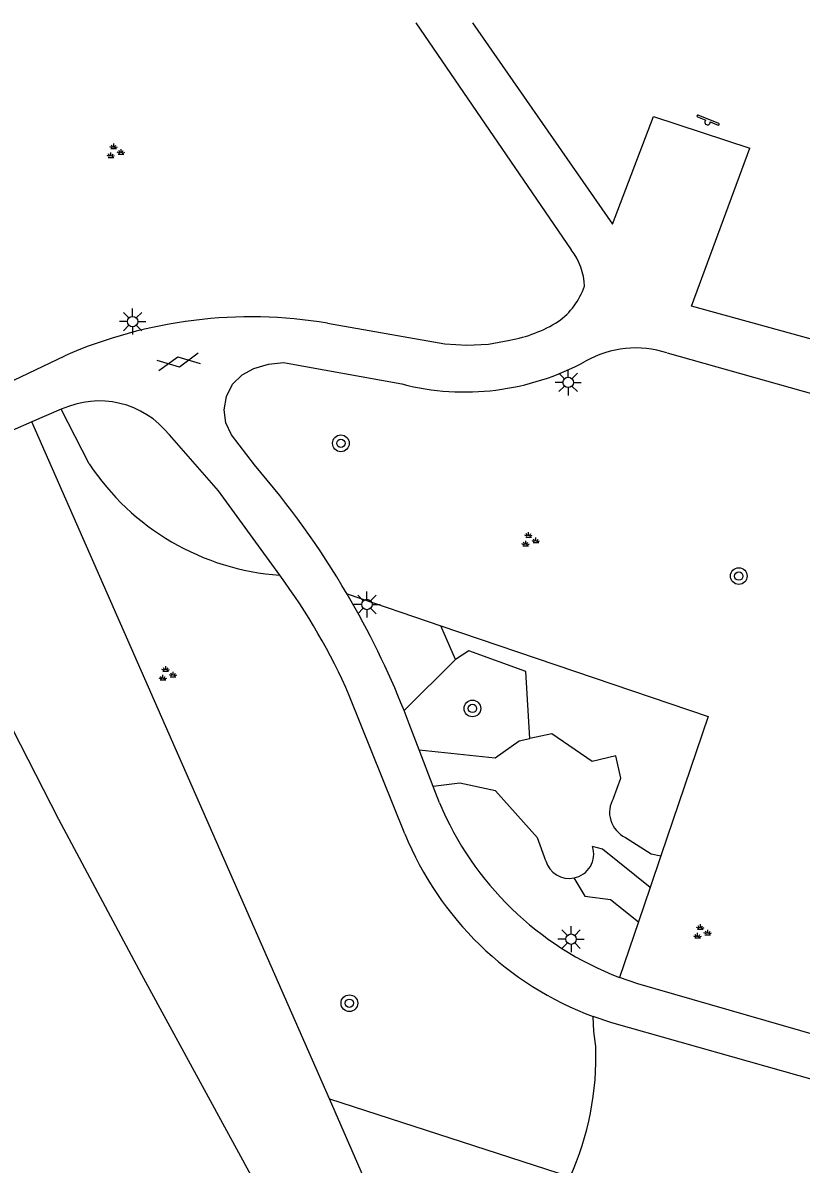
# Model space of a CAD drawing. Extents: x 137999 to 141000, y 397500 to 400501.
# Drawn here: x 138401.3 to 138438.6, y 400445.4 to 400500 of the extents above; entities that cross this region are included whole.
import ezdxf

# ---------------------------------------------------------------- set-up
doc = ezdxf.new("R2010")
doc.units = 0
for name, color, linetype in [('gg-afsc-hekwerk', 7, 'Continuous'), ('gg-knt-onverhard', 7, 'Continuous'), ('gg-knt-verharding', 7, 'Continuous'), ('gt-grn-groengrens', 7, 'Continuous'), ('gt-symb-boom', 7, 'Continuous'), ('gt-symb-gesloten verharding', 7, 'Continuous'), ('gt-symb-groenvak', 7, 'Continuous'), ('gt-symb-lichtmast', 7, 'Continuous'), ('gt-symb-speelvoorziening', 7, 'Continuous')]:
    doc.layers.add(name, color=color, linetype=linetype)

# ---------------------------------------------------------------- blocks, each defined once
blk = doc.blocks.new('gt0-GRVAK')
at = {"layer": 'gt-symb-groenvak'}
for p, q in [((-0.11, 0.189), (-0.228, 0.24)), ((-0.182, 0.153), (0.088, 0.153)), ((-0.091, 0.211), (-0.156, 0.322)), ((-0.047, 0.214), (-0.047, 0.393)), ((-0.004, 0.211), (0.061, 0.322)), ((0.015, 0.189), (0.133, 0.24)), ((0.262, -0.052), (0.197, 0.059)), ((0.305, -0.049), (0.305, 0.13)), ((0.349, -0.052), (0.414, 0.059)), ((-0.245, -0.228), (-0.363, -0.177)), ((-0.318, -0.264), (-0.047, -0.264)), ((-0.226, -0.206), (-0.291, -0.095)), ((-0.183, -0.203), (-0.183, -0.024)), ((-0.139, -0.206), (-0.074, -0.095)), ((-0.12, -0.228), (-0.002, -0.177)), ((0.243, -0.074), (0.125, -0.023)), ((0.17, -0.11), (0.441, -0.11)), ((0.368, -0.074), (0.486, -0.023))]:
    blk.add_line(p, q, dxfattribs=at)
blk = doc.blocks.new('gt0-SV')
at = {"layer": 'gt-symb-speelvoorziening'}
for p, q in [((-0.477, 0.255), (-0.08, 0.096)), ((0.542, -0.076), (-0.449, 0.324)), ((0.125, 0.014), (0.515, -0.143))]:
    blk.add_line(p, q, dxfattribs=at)
for centre, radius, start, end in [((-0.466, 0.291), 0.0369, 63.6251, 252.6602), ((-0.002, -0.005), 0.128, 127.6866, 8.5986), ((0.531, -0.111), 0.0363, 243.5085, 72.5436)]:
    blk.add_arc(centre, radius, start, end, dxfattribs=at)
blk = doc.blocks.new('gt0-BOOM')
at = {"layer": 'gt-symb-boom'}
for radius in [0.4, 0.2]:
    blk.add_circle((0, 0), radius, dxfattribs=at)
blk = doc.blocks.new('gt0-LMAST')
at = {"layer": 'gt-symb-lichtmast'}
for p, q in [((-0.005, 0.246), (-0.005, 0.621)), ((-0.182, 0.173), (-0.447, 0.438)), ((0.172, 0.173), (0.437, 0.438)), ((-0.255, -0.004), (-0.63, -0.004)), ((-0.182, -0.181), (-0.447, -0.446)), ((-0.005, -0.254), (-0.005, -0.629)), ((0.437, -0.446), (0.172, -0.181)), ((0.245, -0.004), (0.62, -0.004))]:
    blk.add_line(p, q, dxfattribs=at)
blk.add_circle((-0.005, -0.004), 0.25, dxfattribs=at)
blk = doc.blocks.new('gt0-GESVH1')
at = {"layer": 'gt-symb-gesloten verharding'}
for p, q in [((-0.992, -0.261), (0.008, 0.239)), ((0.008, -0.261), (-0.992, 0.239)), ((0.008, 0.239), (1.008, -0.261)), ((1.008, 0.239), (0.008, -0.261))]:
    blk.add_line(p, q, dxfattribs=at)

msp = doc.modelspace()

# ---------------------------------------------------------------- linework, layer by layer
at = {"layer": 'gg-afsc-hekwerk'}
for points in [[(138387.076, 400473.814), (138394.965, 400477.65), (138403.037, 400461.897), (138406.999, 400454.467)], [(138406.999, 400454.467), (138419.674, 400431.182), (138418.07, 400430.326)]]:
    msp.add_lwpolyline(points, dxfattribs=at)
at = {"layer": 'gg-knt-onverhard'}
for points in [[(138420.286, 400465.218), (138423.915, 400464.833), (138425.064, 400465.645), (138425.58, 400465.754)], [(138429.582, 400462.899), (138429.925, 400463.848), (138429.687, 400464.916), (138428.564, 400464.645), (138426.632, 400465.976), (138425.58, 400465.754)], [(138426.34, 400459.907), (138425.942, 400460.993), (138423.93, 400463.243), (138422.225, 400463.61), (138420.959, 400463.46)], [(138430.157, 400461.022), (138431.388, 400460.232), (138431.844, 400460.137)], [(138431.333, 400458.631), (138429.05, 400460.456), (138428.58, 400460.582)]]:
    msp.add_lwpolyline(points, dxfattribs=at)
for centre, radius, start, end in [((138430.698, 400462.214), 1.309, 148.4638, 245.6), ((138427.464, 400460.229), 1.171, 281.1489, 17.554), ((138427.464, 400460.227), 1.169, 195.8877, 281.1296)]:
    msp.add_arc(centre, radius, start, end, dxfattribs=at)
at = {"layer": 'gg-knt-verharding'}
for p, q in [((138420.125, 400500), (138427.559, 400489.135)), ((138431.489, 400495.513), (138436.104, 400494.007)), ((138400.893, 400482.9), (138403.337, 400484.067)), ((138432.138, 400484.202), (138462.211, 400475.774)), ((138403.17, 400481.507), (138401.768, 400480.906)), ((138419.599, 400461.191), (138416.942, 400467.813)), ((138420.959, 400463.46), (138420.286, 400465.218)), ((138421.26, 400462.674), (138420.959, 400463.46))]:
    msp.add_line(p, q, dxfattribs=at)
for points in [[(138422.829, 400500), (138429.527, 400490.371), (138431.489, 400495.513)], [(138443.325, 400483.683), (138433.304, 400486.447), (138436.104, 400494.007)], [(138415.906, 400485.629), (138421.519, 400484.634), (138422.572, 400484.572), (138423.601, 400484.627), (138424.615, 400484.813)], [(138412.406, 400478.843), (138411.311, 400480.29), (138411.046, 400480.855), (138410.963, 400481.473), (138411.068, 400482.118), (138411.358, 400482.704), (138411.816, 400483.152), (138412.378, 400483.459), (138413.076, 400483.672), (138413.802, 400483.738), (138419.463, 400482.719)], [(138401.768, 400480.906), (138400.559, 400480.388), (138395.502, 400477.982), (138393.366, 400477.048), (138393.333, 400477.107)], [(138413.619, 400473.563), (138410.688, 400477.612), (138408.338, 400480.283)], [(138420.286, 400465.218), (138419.813, 400466.452), (138419.561, 400467.099)], [(138440.316, 400451.252), (138430.742, 400454.014), (138429.869, 400454.318)], [(138439.301, 400449.364), (138429.492, 400452.148), (138428.612, 400452.447)]]:
    msp.add_lwpolyline(points, dxfattribs=at)
for centre, radius, start, end in [((138425.213, 400487.298), 2.979, 1.8021, 38.0585), ((138424.883, 400488.54), 3.501, 305.8726, 340.8558), ((138412.253, 400463.675), 22.255, 80.552, 113.6161), ((138423.429, 400491.372), 6.666, 280.2456, 301.73), ((138430.636, 400479.616), 4.826, 71.871, 119.6901), ((138422.475, 400494.387), 12.051, 255.5243, 298.6117), ((138404.979, 400477.621), 4.286, 38.392, 114.959), ((138381.272, 400451.825), 41.222, 30.3727, 40.9515), ((138390.415, 400456.318), 28.911, 23.4288, 36.6195), ((138381.35, 400451.859), 41.138, 21.7436, 30.3863), ((138435.31, 400468.537), 15.225, 202.6501, 249.0587), ((138434.085, 400467.105), 15.647, 202.2095, 249.5263)]:
    msp.add_arc(centre, radius, start, end, dxfattribs=at)
at = {"layer": 'gt-grn-groengrens'}
for p, q in [((138404.498, 400478.904), (138403.17, 400481.507)), ((138415.991, 400448.51), (138401.768, 400480.906)), ((138416.837, 400472.668), (138421.314, 400471.148)), ((138422.016, 400469.533), (138421.314, 400471.148)), ((138422.016, 400469.533), (138419.561, 400467.099)), ((138431.844, 400460.137), (138431.333, 400458.631)), ((138431.333, 400458.631), (138430.774, 400456.983)), ((138430.774, 400456.983), (138429.869, 400454.318)), ((138423.166, 400432.167), (138415.991, 400448.51)), ((138415.991, 400448.51), (138427.504, 400444.775))]:
    msp.add_line(p, q, dxfattribs=at)
for points in [[(138421.314, 400471.148), (138434.108, 400466.807), (138431.844, 400460.137)], [(138425.58, 400465.754), (138425.389, 400468.961), (138422.657, 400469.953), (138422.016, 400469.533)], [(138427.69, 400459.08), (138428.201, 400458.214), (138429.438, 400458.042), (138430.774, 400456.983)], [(138428.727, 400451.022), (138428.644, 400451.733), (138428.612, 400452.447)]]:
    msp.add_lwpolyline(points, dxfattribs=at)
for centre, radius, start, end in [((138414.473, 400485.48), 11.947, 213.3942, 265.9017), ((138414.887, 400450.488), 13.85, 335.638, 2.2082)]:
    msp.add_arc(centre, radius, start, end, dxfattribs=at)

# ---------------------------------------------------------------- block references
at = {"layer": 'gt-symb-boom'}
for p in [(138416.541, 400479.878), (138435.571, 400473.526), (138422.83, 400467.19), (138416.947, 400453.085)]:
    msp.add_blockref('gt0-BOOM', p, dxfattribs=at)
at = {"layer": 'gt-symb-gesloten verharding', "rotation": 9.961516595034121}
msp.add_blockref('gt0-GESVH1', (138408.772, 400483.785), dxfattribs=at)
at = {"layer": 'gt-symb-groenvak'}
for p in [(138405.722, 400493.826), (138425.562, 400475.239), (138408.213, 400468.82), (138433.782, 400456.473)]:
    msp.add_blockref('gt0-GRVAK', p, dxfattribs=at)
at = {"layer": 'gt-symb-lichtmast'}
for p in [(138406.586, 400485.707), (138427.419, 400482.797), (138417.793, 400472.17), (138427.554, 400456.155)]:
    msp.add_blockref('gt0-LMAST', p, dxfattribs=at)
at = {"layer": 'gt-symb-speelvoorziening'}
msp.add_blockref('gt0-SV', (138434.073, 400495.251), dxfattribs=at)

doc.saveas('drawing.dxf')
